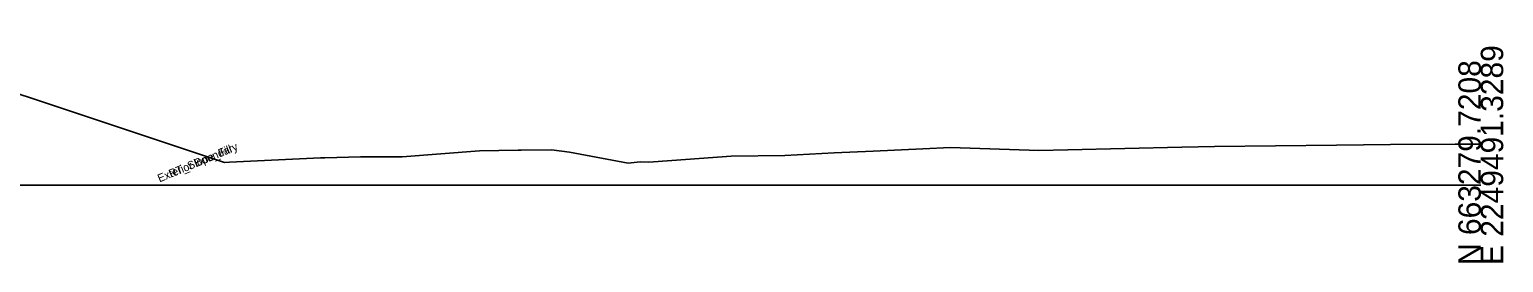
# Model space of a CAD drawing. Extents: x -26 to 2603, y -10 to 9566.
# Drawn here: x 1418.7 to 1602.8, y 8490.3 to 8519.5 of the extents above; entities that cross this region are included whole.
import ezdxf

# ---------------------------------------------------------------- set-up
doc = ezdxf.new("R2010")
doc.units = 0
for name, color, linetype in [('Exist Cross Section Cell', 7, 'Continuous'), ('Exist XS Ground Line', 7, 'Continuous'), ('Scratch_Level_9', 7, 'Continuous')]:
    doc.layers.add(name, color=color, linetype=linetype)

msp = doc.modelspace()

# ---------------------------------------------------------------- linework, layer by layer
at = {"layer": 'Exist Cross Section Cell'}
msp.add_line((1300, 8500), (1600, 8500), dxfattribs=at)
at = {"layer": 'Exist XS Ground Line'}
for p, q in [((1443.67, 8502.84), (1455.05, 8503.41)), ((1455.05, 8503.41), (1455.58, 8503.4)), ((1455.58, 8503.4), (1460.07, 8503.53)), ((1460.07, 8503.53), (1464.31, 8503.54)), ((1464.31, 8503.54), (1465.24, 8503.53)), ((1465.24, 8503.53), (1474.93, 8504.29)), ((1474.93, 8504.29), (1479.77, 8504.36)), ((1479.77, 8504.36), (1480.12, 8504.35)), ((1480.12, 8504.35), (1483.91, 8504.39)), ((1483.91, 8504.39), (1486.16, 8504.11)), ((1486.16, 8504.11), (1493.51, 8502.75)), ((1496.67, 8502.9), (1506.34, 8503.6)), ((1506.34, 8503.6), (1513.05, 8503.68)), ((1513.05, 8503.68), (1519.24, 8504.01)), ((1519.24, 8504.01), (1524.09, 8504.22)), ((1524.09, 8504.22), (1530.29, 8504.51)), ((1530.29, 8504.51), (1533.74, 8504.68)), ((1533.74, 8504.68), (1544.78, 8504.3)), ((1544.78, 8504.3), (1548.43, 8504.42)), ((1548.43, 8504.42), (1562.66, 8504.75)), ((1562.66, 8504.75), (1566.74, 8504.8)), ((1566.74, 8504.8), (1581.99, 8504.99)), ((1581.99, 8504.99), (1588.71, 8505.05)), ((1588.71, 8505.05), (1596.79, 8505.13)), ((1596.79, 8505.13), (1600, 8505.12)), ((1443.07, 8502.82), (1443.67, 8502.84)), ((1493.51, 8502.75), (1494.97, 8502.89)), ((1494.97, 8502.89), (1495.97, 8502.84)), ((1495.97, 8502.84), (1496.67, 8502.9))]:
    msp.add_line(p, q, dxfattribs=at)
msp.add_lwpolyline([(1393.16, 8519.45), (1443.07, 8502.82)], dxfattribs=at)

# ---------------------------------------------------------------- texts
at = {"layer": 'Exist Cross Section Cell'}
for s, p in [('E 2249491.3289', (1602.8, 8490)), ('N 663279.7208', (1600, 8490))]:
    msp.add_text(s, height=2.8, rotation=90, dxfattribs=at).set_placement(p)
at = {"layer": 'Scratch_Level_9'}
for s, p in [('Exterior Boundary', (1434.95, 8500.32)), ('Exterior Boundary', (1434.95, 8500.32)), ('RT_Slope_Fill', (1436.35, 8500.91)), ('RT_Slope_Fill', (1436.35, 8500.91))]:
    msp.add_text(s, height=1, rotation=22.5575, dxfattribs=at).set_placement(p)

doc.saveas('drawing.dxf')
